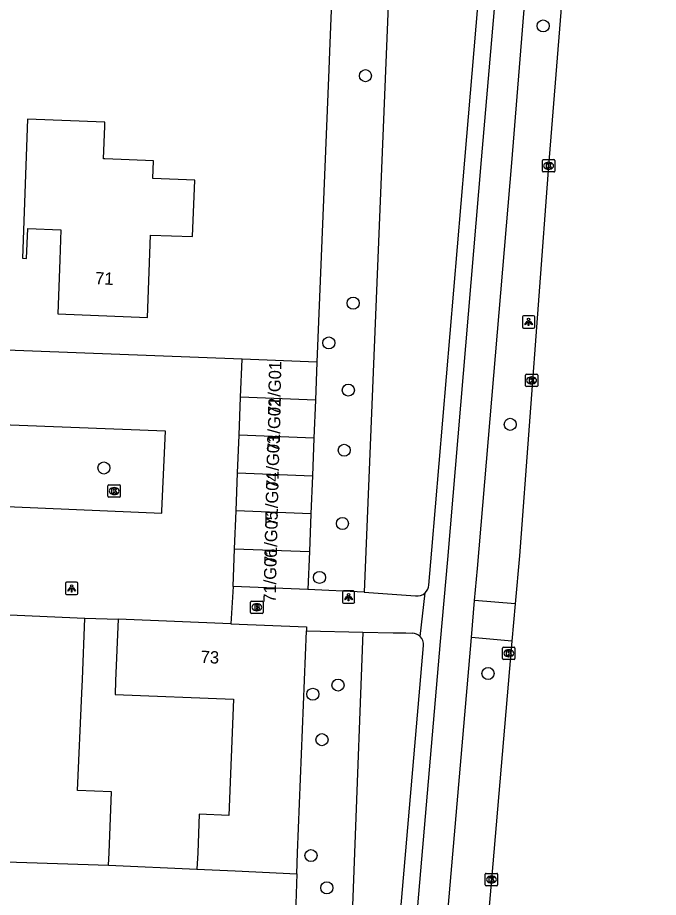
# Model space of a CAD drawing. Extents: x 160787 to 161428, y 386828 to 387483.
# Drawn here: x 161355.6 to 161407.5, y 386996.4 to 387067.7 of the extents above; entities that cross this region are included whole.
import ezdxf

# ---------------------------------------------------------------- set-up
doc = ezdxf.new("R2010")
doc.units = 0
for name, color, linetype in [('IMGEO_Boom', 7, 'Continuous'), ('IMGEO_Brandkraan', 7, 'Continuous'), ('IMGEO_Fietspad_gesloten', 7, 'Continuous'), ('IMGEO_Groenvoorziening', 7, 'Continuous'), ('IMGEO_Kolk', 7, 'Continuous'), ('IMGEO_Lichtpunt', 7, 'Continuous'), ('IMGEO_Pand', 7, 'Continuous'), ('IMGEO_Pand_nummerreeks', 7, 'Continuous'), ('IMGEO_Rijbaan_lokaal_gesloten', 7, 'Continuous'), ('IMGEO_Rijbaan_lokaal_open', 7, 'Continuous'), ('IMGEO_Voetpad_open', 7, 'Continuous')]:
    doc.layers.add(name, color=color, linetype=linetype)

msp = doc.modelspace()

# ---------------------------------------------------------------- linework, layer by layer
at = {"layer": 'IMGEO_Boom'}
for centre in [(161398.185, 387067.02), (161383.777, 387062.987), (161382.784, 387044.546), (161380.812, 387041.324), (161382.391, 387037.502), (161395.52, 387034.725), (161382.059, 387032.622), (161362.575, 387031.189), (161381.912, 387026.693), (161380.055, 387022.317), (161393.718, 387014.53), (161381.554, 387013.595), (161379.509, 387012.849), (161380.255, 387009.165), (161379.364, 386999.767), (161380.646, 386997.154)]:
    msp.add_circle(centre, 0.489, dxfattribs=at)
at = {"layer": 'IMGEO_Brandkraan'}
for p, q in [((161374.472, 387019.471), (161374.472, 387020.323)), ((161374.547, 387020.397), (161375.399, 387020.397)), ((161374.96, 387020.177), (161374.985, 387020.177)), ((161375.473, 387020.323), (161375.473, 387019.471)), ((161375.399, 387019.397), (161374.547, 387019.397)), ((161374.983, 387019.617), (161374.958, 387019.617))]:
    msp.add_line(p, q, dxfattribs=at)
for points in [[(161374.472, 387019.471), (161374.472, 387020.323)], [(161374.547, 387020.397), (161375.399, 387020.397)], [(161374.82, 387020.097), (161374.82, 387019.697), (161375.033, 387019.697)], [(161375.051, 387020.097), (161374.82, 387020.097)], [(161375.473, 387020.323), (161375.473, 387019.471)], [(161375.399, 387019.397), (161374.547, 387019.397)], [(161374.999, 387020.016), (161374.945, 387020.016), (161374.945, 387019.94)], [(161374.945, 387019.94), (161374.998, 387019.94)], [(161375.007, 387019.864), (161374.945, 387019.864), (161374.945, 387019.783)], [(161374.945, 387019.783), (161375.007, 387019.783)]]:
    msp.add_lwpolyline(points, dxfattribs=at)
for centre, radius, start, end in [((161374.549, 387020.321), 0.0765, 91.55205, 178.44795), ((161374.549, 387020.321), 0.0765, 91.55205, 178.44795), ((161375.055, 387019.952), 0.145, 59.4692, 91.53667), ((161375.397, 387020.321), 0.0765, 1.55205, 88.44795), ((161375.397, 387020.321), 0.0765, 1.55205, 88.44795), ((161374.549, 387019.473), 0.0765, 181.55205, 268.44795), ((161374.549, 387019.473), 0.0765, 181.55205, 268.44795), ((161375, 387019.978), 0.0379, 267.82845, 90.93552), ((161375.008, 387019.823), 0.0404, 269.87594, 90.50774), ((161375.039, 387019.948), 0.251, 268.66757, 293.53466), ((161375.08, 387019.999), 0.0922, 285.51372, 58.15012), ((161375.085, 387019.807), 0.105, 301.31148, 78.98903), ((161375.397, 387019.473), 0.0765, 271.55205, 358.44795), ((161375.397, 387019.473), 0.0765, 271.55205, 358.44795)]:
    msp.add_arc(centre, radius, start, end, dxfattribs=at)
for centre, major_axis, ratio, start_param, end_param in [((161374.959, 387019.897), (-0.387, 0.002), 0.722429, 4.712389, 7.853982), ((161374.984, 387019.897), (-0.39, 0.002), 0.717154, 1.570796, 4.712389)]:
    msp.add_ellipse(centre, major_axis=major_axis, ratio=ratio, start_param=start_param, end_param=end_param, dxfattribs=at)
at = {"layer": 'IMGEO_Fietspad_gesloten'}
for points in [[(161407.533, 387249.962), (161407.461, 387247.985), (161406.867, 387233.118), (161405.924, 387208.411), (161404.815, 387191.258), (161403.255, 387173.245), (161393.155, 387056.153), (161390.436, 387023.76), (161389.845, 387017.132), (161384.142, 386950.642), (161379.486, 386896.649), (161376.409, 386860.953), (161376.305, 386860.089), (161375.969, 386856.03)], [(161392.609, 387020.441), (161392.853, 387023.047), (161395.639, 387055.923), (161396.957, 387072.068)], [(161392.377, 387017.448), (161392.609, 387020.441)], [(161386.443, 386948.447), (161392.377, 387017.448)]]:
    msp.add_lwpolyline(points, dxfattribs=at)
at = {"layer": 'IMGEO_Groenvoorziening'}
for points in [[(161386.485, 387089.822), (161383.674, 387021.117)], [(161381.079, 387070.343), (161380.873, 387064.957), (161380.817, 387063.5), (161379.846, 387039.759)], [(161383.565, 387017.876), (161382.888, 387000), (161380.963, 386949.203), (161380.958, 386949.059)], [(161362.951, 386998.982), (161370.121, 386998.674)], [(161378.212, 386998.287), (161377.988, 386991.819)]]:
    msp.add_lwpolyline(points, dxfattribs=at)
at = {"layer": 'IMGEO_Kolk'}
for p, q in [((161398.127, 387055.259), (161398.127, 387056.111)), ((161398.202, 387056.185), (161399.054, 387056.185)), ((161398.615, 387055.965), (161398.64, 387055.965)), ((161399.128, 387056.111), (161399.128, 387055.259)), ((161399.054, 387055.185), (161398.202, 387055.185)), ((161398.638, 387055.405), (161398.613, 387055.405)), ((161396.75, 387037.861), (161396.75, 387038.713)), ((161396.825, 387038.787), (161397.677, 387038.787)), ((161397.751, 387038.713), (161397.751, 387037.861)), ((161397.261, 387038.007), (161397.236, 387038.007)), ((161397.238, 387038.567), (161397.263, 387038.567)), ((161397.677, 387037.787), (161396.825, 387037.787)), ((161362.904, 387028.895), (161362.904, 387029.747)), ((161362.979, 387029.821), (161363.831, 387029.821)), ((161363.392, 387029.601), (161363.417, 387029.601)), ((161363.905, 387029.747), (161363.905, 387028.895)), ((161363.831, 387028.821), (161362.979, 387028.821)), ((161363.415, 387029.041), (161363.39, 387029.041)), ((161394.901, 387015.74), (161394.901, 387016.592)), ((161394.976, 387016.666), (161395.828, 387016.666)), ((161395.902, 387016.592), (161395.902, 387015.74)), ((161395.412, 387015.886), (161395.387, 387015.886)), ((161395.389, 387016.446), (161395.414, 387016.446)), ((161395.828, 387015.666), (161394.976, 387015.666)), ((161393.496, 386997.403), (161393.496, 386998.255)), ((161393.571, 386998.329), (161394.423, 386998.329)), ((161393.984, 386998.109), (161394.009, 386998.109)), ((161394.497, 386998.255), (161394.497, 386997.403)), ((161394.423, 386997.329), (161393.571, 386997.329)), ((161394.007, 386997.549), (161393.982, 386997.549))]:
    msp.add_line(p, q, dxfattribs=at)
for points in [[(161398.127, 387055.259), (161398.127, 387056.111)], [(161398.202, 387056.185), (161399.054, 387056.185)], [(161398.448, 387055.885), (161398.571, 387055.885), (161398.571, 387055.734), (161398.701, 387055.885), (161398.865, 387055.885), (161398.719, 387055.734), (161398.872, 387055.485), (161398.72, 387055.485), (161398.635, 387055.649), (161398.571, 387055.582), (161398.571, 387055.485), (161398.448, 387055.485), (161398.448, 387055.885)], [(161399.128, 387056.111), (161399.128, 387055.259)], [(161399.054, 387055.185), (161398.202, 387055.185)], [(161396.75, 387037.861), (161396.75, 387038.713)], [(161396.825, 387038.787), (161397.677, 387038.787)], [(161397.751, 387038.713), (161397.751, 387037.861)], [(161397.071, 387038.487), (161397.194, 387038.487), (161397.194, 387038.336), (161397.324, 387038.487), (161397.488, 387038.487), (161397.342, 387038.336), (161397.495, 387038.087), (161397.343, 387038.087), (161397.258, 387038.251), (161397.194, 387038.184), (161397.194, 387038.087), (161397.071, 387038.087), (161397.071, 387038.487)], [(161397.677, 387037.787), (161396.825, 387037.787)], [(161362.904, 387028.895), (161362.904, 387029.747)], [(161362.979, 387029.821), (161363.831, 387029.821)], [(161363.225, 387029.521), (161363.348, 387029.521), (161363.348, 387029.37), (161363.478, 387029.521), (161363.642, 387029.521), (161363.496, 387029.37), (161363.649, 387029.121), (161363.497, 387029.121), (161363.412, 387029.285), (161363.348, 387029.218), (161363.348, 387029.121), (161363.225, 387029.121), (161363.225, 387029.521)], [(161363.905, 387029.747), (161363.905, 387028.895)], [(161363.831, 387028.821), (161362.979, 387028.821)], [(161394.901, 387015.74), (161394.901, 387016.592)], [(161394.976, 387016.666), (161395.828, 387016.666)], [(161395.902, 387016.592), (161395.902, 387015.74)], [(161395.222, 387016.366), (161395.345, 387016.366), (161395.345, 387016.215), (161395.475, 387016.366), (161395.639, 387016.366), (161395.493, 387016.215), (161395.646, 387015.966), (161395.494, 387015.966), (161395.409, 387016.13), (161395.345, 387016.063), (161395.345, 387015.966), (161395.222, 387015.966), (161395.222, 387016.366)], [(161395.828, 387015.666), (161394.976, 387015.666)], [(161393.496, 386997.403), (161393.496, 386998.255)], [(161393.571, 386998.329), (161394.423, 386998.329)], [(161393.817, 386998.029), (161393.94, 386998.029), (161393.94, 386997.878), (161394.07, 386998.029), (161394.234, 386998.029), (161394.088, 386997.878), (161394.241, 386997.629), (161394.089, 386997.629), (161394.004, 386997.793), (161393.94, 386997.726), (161393.94, 386997.629), (161393.817, 386997.629), (161393.817, 386998.029)], [(161394.497, 386998.255), (161394.497, 386997.403)], [(161394.423, 386997.329), (161393.571, 386997.329)]]:
    msp.add_lwpolyline(points, dxfattribs=at)
for centre, start, end in [((161398.204, 387056.109), 91.55205, 178.44795), ((161398.204, 387056.109), 91.55205, 178.44795), ((161399.052, 387056.109), 1.55205, 88.44795), ((161399.052, 387056.109), 1.55205, 88.44795), ((161398.204, 387055.261), 181.55205, 268.44795), ((161398.204, 387055.261), 181.55205, 268.44795), ((161399.052, 387055.261), 271.55205, 358.44795), ((161399.052, 387055.261), 271.55205, 358.44795), ((161396.827, 387038.711), 91.55205, 178.44795), ((161396.827, 387038.711), 91.55205, 178.44795), ((161397.675, 387038.711), 1.55205, 88.44795), ((161397.675, 387038.711), 1.55205, 88.44795), ((161396.827, 387037.863), 181.55205, 268.44795), ((161396.827, 387037.863), 181.55205, 268.44795), ((161397.675, 387037.863), 271.55205, 358.44795), ((161397.675, 387037.863), 271.55205, 358.44795), ((161362.981, 387029.745), 91.55205, 178.44795), ((161362.981, 387029.745), 91.55205, 178.44795), ((161363.829, 387029.745), 1.55205, 88.44795), ((161363.829, 387029.745), 1.55205, 88.44795), ((161362.981, 387028.897), 181.55205, 268.44795), ((161362.981, 387028.897), 181.55205, 268.44795), ((161363.829, 387028.897), 271.55205, 358.44795), ((161363.829, 387028.897), 271.55205, 358.44795), ((161394.978, 387016.59), 91.55205, 178.44795), ((161394.978, 387016.59), 91.55205, 178.44795), ((161395.826, 387016.59), 1.55205, 88.44795), ((161395.826, 387016.59), 1.55205, 88.44795), ((161394.978, 387015.742), 181.55205, 268.44795), ((161394.978, 387015.742), 181.55205, 268.44795), ((161395.826, 387015.742), 271.55205, 358.44795), ((161395.826, 387015.742), 271.55205, 358.44795), ((161393.573, 386998.253), 91.55205, 178.44795), ((161393.573, 386998.253), 91.55205, 178.44795), ((161394.421, 386998.253), 1.55205, 88.44795), ((161394.421, 386998.253), 1.55205, 88.44795), ((161393.573, 386997.405), 181.55205, 268.44795), ((161393.573, 386997.405), 181.55205, 268.44795), ((161394.421, 386997.405), 271.55205, 358.44795), ((161394.421, 386997.405), 271.55205, 358.44795)]:
    msp.add_arc(centre, 0.0765, start, end, dxfattribs=at)
for centre, major_axis, ratio, start_param, end_param in [((161398.614, 387055.685), (-0.387, 0.002), 0.722429, 4.712389, 7.853982), ((161398.639, 387055.685), (-0.39, 0.002), 0.717154, 1.570796, 4.712389), ((161397.237, 387038.287), (-0.387, 0.002), 0.722429, 4.712389, 7.853982), ((161397.262, 387038.287), (-0.39, 0.002), 0.717154, 1.570796, 4.712389), ((161363.391, 387029.321), (-0.387, 0.002), 0.722429, 4.712389, 7.853982), ((161363.416, 387029.321), (-0.39, 0.002), 0.717154, 1.570796, 4.712389), ((161395.388, 387016.166), (-0.387, 0.002), 0.722429, 4.712389, 7.853982), ((161395.413, 387016.166), (-0.39, 0.002), 0.717154, 1.570796, 4.712389), ((161393.983, 386997.829), (-0.387, 0.002), 0.722429, 4.712389, 7.853982), ((161394.008, 386997.829), (-0.39, 0.002), 0.717154, 1.570796, 4.712389)]:
    msp.add_ellipse(centre, major_axis=major_axis, ratio=ratio, start_param=start_param, end_param=end_param, dxfattribs=at)
at = {"layer": 'IMGEO_Lichtpunt'}
for p, q in [((161396.505, 387043.431), (161396.505, 387042.624)), ((161396.505, 387043.431), (161396.505, 387042.624)), ((161397.407, 387043.526), (161396.599, 387043.526)), ((161397.407, 387043.526), (161396.599, 387043.526)), ((161397.501, 387042.624), (161397.501, 387043.431)), ((161397.501, 387042.624), (161397.501, 387043.431)), ((161396.599, 387042.53), (161397.407, 387042.53)), ((161396.599, 387042.53), (161397.407, 387042.53)), ((161359.458, 387021.831), (161359.458, 387021.024)), ((161359.458, 387021.831), (161359.458, 387021.024)), ((161360.36, 387021.926), (161359.552, 387021.926)), ((161360.36, 387021.926), (161359.552, 387021.926)), ((161360.454, 387021.024), (161360.454, 387021.831)), ((161360.454, 387021.024), (161360.454, 387021.831)), ((161359.552, 387020.93), (161360.36, 387020.93)), ((161359.552, 387020.93), (161360.36, 387020.93)), ((161381.909, 387021.123), (161381.909, 387020.316)), ((161381.909, 387021.123), (161381.909, 387020.316)), ((161382.811, 387021.218), (161382.003, 387021.218)), ((161382.811, 387021.218), (161382.003, 387021.218)), ((161382.905, 387020.316), (161382.905, 387021.123)), ((161382.905, 387020.316), (161382.905, 387021.123)), ((161382.003, 387020.222), (161382.811, 387020.222)), ((161382.003, 387020.222), (161382.811, 387020.222))]:
    msp.add_line(p, q, dxfattribs=at)
for points in [[(161396.879, 387043.095), (161396.918, 387043.067), (161396.73, 387042.805), (161396.692, 387042.832), (161396.879, 387043.095)], [(161396.981, 387043.047), (161397.028, 387043.047), (161397.028, 387042.725), (161396.981, 387042.725), (161396.981, 387043.047)], [(161397.091, 387043.067), (161397.129, 387043.094), (161397.316, 387042.832), (161397.277, 387042.804), (161397.091, 387043.067)], [(161359.832, 387021.495), (161359.871, 387021.467), (161359.683, 387021.205), (161359.645, 387021.232), (161359.832, 387021.495)], [(161359.934, 387021.447), (161359.981, 387021.447), (161359.981, 387021.125), (161359.934, 387021.125), (161359.934, 387021.447)], [(161360.044, 387021.467), (161360.082, 387021.494), (161360.269, 387021.232), (161360.23, 387021.204), (161360.044, 387021.467)], [(161382.283, 387020.787), (161382.322, 387020.759), (161382.134, 387020.497), (161382.096, 387020.524), (161382.283, 387020.787)], [(161382.385, 387020.739), (161382.432, 387020.739), (161382.432, 387020.417), (161382.385, 387020.417), (161382.385, 387020.739)], [(161382.495, 387020.759), (161382.533, 387020.786), (161382.72, 387020.524), (161382.681, 387020.496), (161382.495, 387020.759)]]:
    msp.add_lwpolyline(points, dxfattribs=at)
for centre in [(161397.004, 387043.229), (161359.957, 387021.629), (161382.408, 387020.921)]:
    msp.add_circle(centre, 0.0994, dxfattribs=at)
for centre, start, end in [((161396.599, 387043.431), 90, 180), ((161396.599, 387043.431), 90, 180), ((161397.407, 387043.431), 0, 90), ((161397.407, 387043.431), 0, 90), ((161396.599, 387042.624), 180, 270), ((161396.599, 387042.624), 180, 270), ((161397.407, 387042.624), 270, 0), ((161397.407, 387042.624), 270, 360), ((161359.552, 387021.831), 90, 180), ((161359.552, 387021.831), 90, 180), ((161360.36, 387021.831), 0, 90), ((161360.36, 387021.831), 0, 90), ((161359.552, 387021.024), 180, 270), ((161359.552, 387021.024), 180, 270), ((161360.36, 387021.024), 270, 0), ((161360.36, 387021.024), 270, 360), ((161382.003, 387021.123), 90, 180), ((161382.003, 387021.123), 90, 180), ((161382.811, 387021.123), 0, 90), ((161382.811, 387021.123), 0, 90), ((161382.003, 387020.316), 180, 270), ((161382.003, 387020.316), 180, 270), ((161382.811, 387020.316), 270, 0), ((161382.811, 387020.316), 270, 360)]:
    msp.add_arc(centre, 0.0946, start, end, dxfattribs=at)
at = {"layer": 'IMGEO_Pand'}
for points in [[(161366.585, 387056.097), (161362.648, 387056.245), (161362.538, 387056.249), (161362.637, 387058.883), (161362.649, 387059.215), (161356.389, 387059.451), (161355.964, 387048.185), (161356.309, 387048.172), (161356.4, 387050.591), (161359.091, 387050.49), (161359, 387048.071), (161358.834, 387043.671), (161366.106, 387043.397), (161366.358, 387050.069), (161369.76, 387049.941), (161369.933, 387054.528), (161366.531, 387054.656), (161366.585, 387056.097)], [(161373.65, 387036.929), (161373.771, 387039.999)], [(161379.846, 387039.759), (161373.771, 387039.999)], [(161379.846, 387039.759), (161379.725, 387036.688)], [(161373.528, 387033.858), (161373.65, 387036.929)], [(161379.725, 387036.688), (161373.65, 387036.929)], [(161379.725, 387036.688), (161379.603, 387033.618)], [(161373.407, 387030.787), (161373.528, 387033.858)], [(161379.603, 387033.618), (161373.528, 387033.858)], [(161379.603, 387033.618), (161379.482, 387030.547)], [(161373.285, 387027.717), (161373.407, 387030.787)], [(161373.407, 387030.787), (161379.482, 387030.547)], [(161379.482, 387030.547), (161379.36, 387027.476)], [(161373.164, 387024.646), (161373.285, 387027.717)], [(161379.36, 387027.476), (161373.285, 387027.717)], [(161379.36, 387027.476), (161379.239, 387024.406)], [(161373.042, 387021.575), (161373.164, 387024.646)], [(161373.164, 387024.646), (161379.239, 387024.406)], [(161379.239, 387024.406), (161379.117, 387021.335)], [(161379.117, 387021.335), (161373.042, 387021.575)], [(161345.756, 387019.68), (161361.04, 387019.026)], [(161362.951, 386998.982), (161362.992, 387000), (161363.189, 387004.926), (161360.442, 387005.039), (161360.78, 387012.946), (161360.826, 387014.031), (161361.04, 387019.026)], [(161363.717, 387018.934), (161363.517, 387013.939), (161363.473, 387012.838), (161373.086, 387012.454), (161372.71, 387003.032), (161370.309, 387003.128), (161370.177, 387000), (161370.121, 386998.674)], [(161372.867, 387018.569), (161363.717, 387018.934)], [(161372.867, 387018.569), (161379.013, 387018.323), (161378.999, 387017.983)], [(161378.212, 386998.287), (161378.28, 387000), (161378.999, 387017.983)], [(161352.162, 386999.342), (161362.951, 386998.982)], [(161370.121, 386998.674), (161373.218, 386998.526), (161378.212, 386998.287)]]:
    msp.add_lwpolyline(points, dxfattribs=at)
at = {"layer": 'IMGEO_Rijbaan_lokaal_gesloten'}
for points in [[(161399.932, 387071.853), (161398.628, 387055.685), (161396.257, 387024.055), (161395.92, 387020.164)], [(161395.92, 387020.164), (161395.645, 387017.152)], [(161395.645, 387017.152), (161393.997, 386997.829), (161392.331, 386978.524), (161390.641, 386959.132), (161389.725, 386948.174)]]:
    msp.add_lwpolyline(points, dxfattribs=at)
at = {"layer": 'IMGEO_Rijbaan_lokaal_open'}
for points in [[(161373.771, 387039.999), (161332.673, 387041.57), (161332.397, 387034.68)], [(161367.571, 387034.181), (161338.921, 387035.283), (161338.599, 387035.295), (161338.321, 387028.757), (161367.275, 387027.525), (161367.283, 387027.713), (161367.571, 387034.181)], [(161373.042, 387021.575), (161372.867, 387018.569)], [(161361.04, 387019.026), (161363.717, 387018.934)]]:
    msp.add_lwpolyline(points, dxfattribs=at)
at = {"layer": 'IMGEO_Voetpad_open'}
for points in [[(161388.918, 387021.703), (161389.162, 387024.538), (161391.829, 387056.128), (161394.565, 387088.425)], [(161383.674, 387021.117), (161379.117, 387021.335)], [(161383.674, 387021.117), (161387.834, 387020.815)], [(161388.217, 387017.525), (161388.619, 387021.075)], [(161395.92, 387020.164), (161392.609, 387020.441)], [(161378.999, 387017.983), (161383.565, 387017.876)], [(161383.565, 387017.876), (161386.021, 387017.818), (161386.225, 387017.813), (161387.065, 387017.817), (161387.569, 387017.788)], [(161395.645, 387017.152), (161392.377, 387017.448)], [(161382.742, 386949.926), (161388.492, 387016.802)]]:
    msp.add_lwpolyline(points, dxfattribs=at)
for centre, radius, start, end in [((161387.956, 387021.776), 0.965, 313.41295, 355.66744), ((161387.952, 387021.775), 0.967, 263.02214, 313.62865), ((161387.571, 387016.863), 0.925, 45.70508, 90.11398), ((161387.573, 387016.866), 0.921, 355.99275, 45.65683)]:
    msp.add_arc(centre, radius, start, end, dxfattribs=at)

# ---------------------------------------------------------------- texts
at = {"layer": 'IMGEO_Pand_nummerreeks'}
for s, rotation, p in [('71', 357.83995, (161361.851, 387046.079)), ('71/G01', 88.70226, (161376.868, 387035.464)), ('71/G02', 88.70226, (161376.824, 387032.477)), ('71/G03', 88.70226, (161376.72, 387029.478)), ('71/G04', 88.70226, (161376.647, 387026.436)), ('71/G05', 88.70226, (161376.574, 387023.303)), ('71/G06', 88.70226, (161376.501, 387020.258)), ('73', 357.7139, (161370.407, 387015.385))]:
    msp.add_text(s, height=1, rotation=rotation, dxfattribs=at).set_placement(p)

doc.saveas('drawing.dxf')
